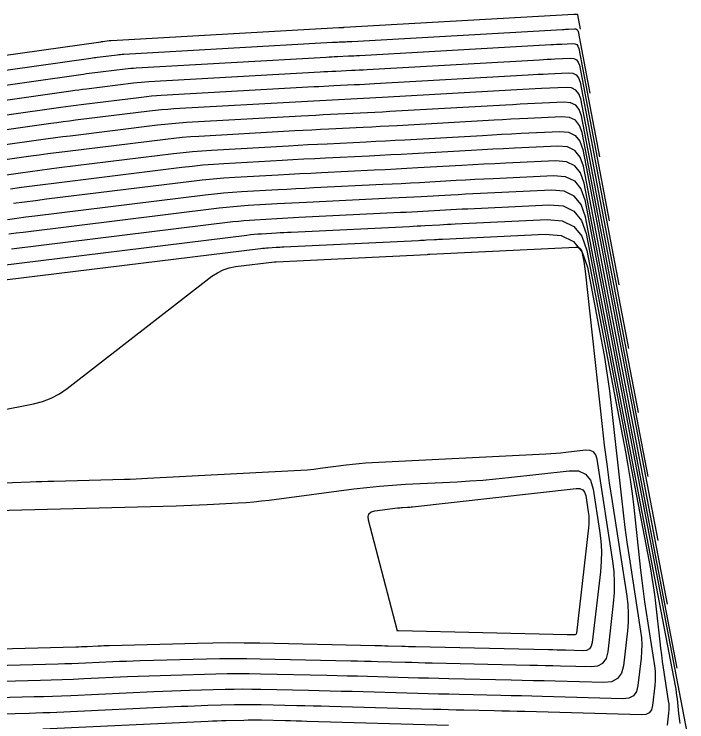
# Model space of a CAD drawing. Extents: x 1768942 to 1774819, y 723037 to 732099.
# Drawn here: x 1770898.1 to 1770962.1, y 731407.5 to 731474.9 of the extents above; entities that cross this region are included whole.
import ezdxf

# ---------------------------------------------------------------- set-up
doc = ezdxf.new("R2010")
doc.units = 0
doc.layers.add('R_Contours', color=7, linetype='Continuous')

msp = doc.modelspace()

# ---------------------------------------------------------------- linework, layer by layer
at = {"layer": 'R_Contours'}
for points in [[(1770889.438, 731469.825), (1770906.394, 731472.234), (1770906.444, 731472.241), (1770906.494, 731472.248), (1770906.543, 731472.254), (1770906.593, 731472.26), (1770907.184, 731472.333), (1770907.233, 731472.339), (1770907.281, 731472.344), (1770907.33, 731472.347), (1770907.379, 731472.351), (1770929.042, 731473.577), (1770929.084, 731473.579), (1770929.126, 731473.582), (1770929.168, 731473.584), (1770929.21, 731473.586), (1770929.378, 731473.594), (1770929.42, 731473.596), (1770929.462, 731473.598), (1770929.504, 731473.6), (1770929.546, 731473.603), (1770951.381, 731474.839), (1770951.415, 731474.841), (1770951.448, 731474.843), (1770951.482, 731474.845), (1770951.516, 731474.846), (1770951.65, 731474.853), (1770951.68, 731474.85), (1770951.704, 731474.839), (1770951.72, 731474.819), (1770951.73, 731474.79), (1770951.991, 731473.429)], [(1770884.289, 731467.67), (1770905.44, 731470.676), (1770905.598, 731470.698), (1770905.756, 731470.719), (1770905.915, 731470.74), (1770906.073, 731470.76), (1770907.951, 731470.991), (1770908.105, 731471.009), (1770908.26, 731471.024), (1770908.415, 731471.037), (1770908.57, 731471.047), (1770928.441, 731472.172), (1770928.594, 731472.18), (1770928.746, 731472.188), (1770928.898, 731472.196), (1770929.05, 731472.204), (1770929.659, 731472.233), (1770929.811, 731472.241), (1770929.963, 731472.249), (1770930.115, 731472.257), (1770930.268, 731472.265), (1770950.297, 731473.4), (1770950.441, 731473.408), (1770950.585, 731473.415), (1770950.729, 731473.423), (1770950.873, 731473.43), (1770951.45, 731473.458), (1770951.58, 731473.446), (1770951.68, 731473.398), (1770951.751, 731473.312), (1770951.793, 731473.189), (1770952.913, 731467.348)], [(1770885.235, 731466.382), (1770904.486, 731469.118), (1770904.752, 731469.155), (1770905.019, 731469.191), (1770905.286, 731469.226), (1770905.553, 731469.259), (1770908.717, 731469.649), (1770908.978, 731469.679), (1770909.239, 731469.705), (1770909.5, 731469.726), (1770909.762, 731469.743), (1770927.841, 731470.766), (1770928.103, 731470.781), (1770928.365, 731470.795), (1770928.628, 731470.809), (1770928.89, 731470.822), (1770929.939, 731470.873), (1770930.202, 731470.886), (1770930.464, 731470.899), (1770930.726, 731470.913), (1770930.989, 731470.928), (1770949.213, 731471.96), (1770949.467, 731471.974), (1770949.722, 731471.988), (1770949.977, 731472.001), (1770950.231, 731472.013), (1770951.25, 731472.063), (1770951.479, 731472.043), (1770951.656, 731471.956), (1770951.782, 731471.804), (1770951.856, 731471.587), (1770953.836, 731461.268)], [(1770886.181, 731465.094), (1770903.531, 731467.56), (1770903.906, 731467.612), (1770904.282, 731467.663), (1770904.657, 731467.712), (1770905.033, 731467.759), (1770909.484, 731468.307), (1770909.85, 731468.349), (1770910.217, 731468.385), (1770910.585, 731468.415), (1770910.953, 731468.439), (1770927.24, 731469.361), (1770927.612, 731469.382), (1770927.985, 731469.402), (1770928.357, 731469.421), (1770928.73, 731469.44), (1770930.22, 731469.512), (1770930.592, 731469.53), (1770930.965, 731469.55), (1770931.337, 731469.57), (1770931.71, 731469.59), (1770948.129, 731470.52), (1770948.494, 731470.54), (1770948.859, 731470.56), (1770949.224, 731470.579), (1770949.589, 731470.597), (1770951.05, 731470.668), (1770951.379, 731470.639), (1770951.633, 731470.515), (1770951.813, 731470.297), (1770951.919, 731469.985), (1770954.758, 731455.188)], [(1770887.127, 731463.806), (1770902.577, 731466.001), (1770903.061, 731466.069), (1770903.544, 731466.134), (1770904.028, 731466.197), (1770904.512, 731466.258), (1770910.251, 731466.965), (1770910.723, 731467.02), (1770911.196, 731467.066), (1770911.67, 731467.105), (1770912.144, 731467.135), (1770926.639, 731467.956), (1770927.122, 731467.983), (1770927.604, 731468.009), (1770928.087, 731468.034), (1770928.57, 731468.057), (1770930.5, 731468.151), (1770930.983, 731468.175), (1770931.466, 731468.2), (1770931.948, 731468.226), (1770932.431, 731468.253), (1770947.044, 731469.08), (1770947.52, 731469.107), (1770947.996, 731469.132), (1770948.471, 731469.157), (1770948.947, 731469.18), (1770950.851, 731469.273), (1770951.278, 731469.235), (1770951.609, 731469.074), (1770951.844, 731468.79), (1770951.982, 731468.384), (1770955.681, 731449.107)], [(1770956.603, 731443.027), (1770952.045, 731466.782), (1770951.875, 731467.283), (1770951.586, 731467.632), (1770951.178, 731467.831), (1770950.651, 731467.878), (1770948.305, 731467.764), (1770947.719, 731467.735), (1770947.133, 731467.705), (1770946.546, 731467.673), (1770945.96, 731467.641), (1770933.152, 731466.915), (1770932.559, 731466.882), (1770931.967, 731466.85), (1770931.374, 731466.82), (1770930.781, 731466.791), (1770928.41, 731466.675), (1770927.817, 731466.646), (1770927.224, 731466.615), (1770926.631, 731466.584), (1770926.039, 731466.551), (1770913.336, 731465.832), (1770912.755, 731465.794), (1770912.175, 731465.747), (1770911.596, 731465.69), (1770911.017, 731465.623), (1770903.992, 731464.758), (1770903.399, 731464.683), (1770902.807, 731464.606), (1770902.215, 731464.526), (1770901.623, 731464.443), (1770888.073, 731462.518)], [(1770957.525, 731436.947), (1770952.108, 731465.18), (1770951.906, 731465.776), (1770951.562, 731466.191), (1770951.077, 731466.427), (1770950.451, 731466.483), (1770947.663, 731466.347), (1770946.966, 731466.313), (1770946.269, 731466.277), (1770945.573, 731466.24), (1770944.876, 731466.201), (1770933.873, 731465.578), (1770933.17, 731465.539), (1770932.467, 731465.501), (1770931.764, 731465.465), (1770931.061, 731465.43), (1770928.249, 731465.293), (1770927.546, 731465.258), (1770926.844, 731465.222), (1770926.141, 731465.185), (1770925.438, 731465.145), (1770914.527, 731464.528), (1770913.84, 731464.483), (1770913.154, 731464.427), (1770912.468, 731464.36), (1770911.784, 731464.281), (1770903.472, 731463.257), (1770902.77, 731463.169), (1770902.069, 731463.078), (1770901.369, 731462.983), (1770900.669, 731462.885), (1770889.019, 731461.23)], [(1770958.448, 731430.866), (1770952.171, 731463.579), (1770951.936, 731464.268), (1770951.538, 731464.75), (1770950.977, 731465.023), (1770950.251, 731465.088), (1770947.021, 731464.931), (1770946.214, 731464.891), (1770945.406, 731464.849), (1770944.599, 731464.806), (1770943.792, 731464.761), (1770934.594, 731464.24), (1770933.781, 731464.195), (1770932.968, 731464.151), (1770932.155, 731464.109), (1770931.342, 731464.069), (1770928.089, 731463.911), (1770927.276, 731463.871), (1770926.463, 731463.829), (1770925.65, 731463.785), (1770924.837, 731463.74), (1770915.718, 731463.224), (1770914.925, 731463.172), (1770914.132, 731463.108), (1770913.341, 731463.03), (1770912.551, 731462.939), (1770902.952, 731461.756), (1770902.142, 731461.655), (1770901.332, 731461.549), (1770900.523, 731461.44), (1770899.715, 731461.327), (1770889.965, 731459.942)], [(1770890.911, 731458.654), (1770898.76, 731459.769), (1770899.677, 731459.897), (1770900.595, 731460.021), (1770901.513, 731460.141), (1770902.431, 731460.256), (1770913.317, 731461.597), (1770914.214, 731461.7), (1770915.111, 731461.788), (1770916.01, 731461.862), (1770916.91, 731461.92), (1770924.237, 731462.335), (1770925.16, 731462.386), (1770926.083, 731462.436), (1770927.006, 731462.483), (1770927.929, 731462.529), (1770931.623, 731462.708), (1770932.546, 731462.754), (1770933.469, 731462.802), (1770934.392, 731462.851), (1770935.315, 731462.903), (1770942.708, 731463.321), (1770943.625, 731463.372), (1770944.543, 731463.422), (1770945.461, 731463.469), (1770946.379, 731463.514), (1770950.051, 731463.693), (1770950.876, 731463.619), (1770951.515, 731463.309), (1770951.967, 731462.761), (1770952.234, 731461.977), (1770959.37, 731424.786)], [(1770960.292, 731418.706), (1770952.297, 731460.375), (1770951.998, 731461.254), (1770951.491, 731461.867), (1770950.776, 731462.215), (1770949.851, 731462.298), (1770945.737, 731462.098), (1770944.708, 731462.047), (1770943.68, 731461.994), (1770942.652, 731461.939), (1770941.623, 731461.882), (1770936.036, 731461.565), (1770935.003, 731461.508), (1770933.97, 731461.452), (1770932.936, 731461.399), (1770931.903, 731461.348), (1770927.769, 731461.147), (1770926.736, 731461.096), (1770925.702, 731461.042), (1770924.669, 731460.987), (1770923.636, 731460.93), (1770918.101, 731460.616), (1770917.095, 731460.551), (1770916.09, 731460.469), (1770915.086, 731460.371), (1770914.084, 731460.256), (1770901.911, 731458.755), (1770900.884, 731458.626), (1770899.857, 731458.493), (1770898.832, 731458.354), (1770897.806, 731458.211)], [(1770961.215, 731412.625), (1770952.36, 731458.774), (1770952.029, 731459.747), (1770951.468, 731460.426), (1770950.675, 731460.811), (1770949.651, 731460.903), (1770944.904, 731460.672), (1770943.86, 731460.62), (1770942.817, 731460.567), (1770941.773, 731460.511), (1770940.73, 731460.453), (1770936.557, 731460.216), (1770935.514, 731460.158), (1770934.471, 731460.102), (1770933.427, 731460.049), (1770932.384, 731459.997), (1770927.387, 731459.754), (1770926.354, 731459.703), (1770925.322, 731459.65), (1770924.29, 731459.594), (1770923.257, 731459.537), (1770919.129, 731459.303), (1770918.098, 731459.236), (1770917.068, 731459.152), (1770916.04, 731459.051), (1770915.013, 731458.934), (1770901.214, 731457.233), (1770900.167, 731457.101), (1770899.12, 731456.965), (1770898.074, 731456.824)], [(1770897.521, 731455.323), (1770898.382, 731455.439), (1770899.244, 731455.552), (1770900.106, 731455.66), (1770916.329, 731457.659), (1770917.187, 731457.758), (1770918.046, 731457.842), (1770918.906, 731457.912), (1770919.768, 731457.968), (1770923.217, 731458.163), (1770924.079, 731458.211), (1770924.941, 731458.258), (1770925.804, 731458.302), (1770926.666, 731458.345), (1770933.226, 731458.663), (1770934.099, 731458.707), (1770934.972, 731458.752), (1770935.844, 731458.798), (1770936.717, 731458.847), (1770940.208, 731459.045), (1770941.081, 731459.093), (1770941.954, 731459.14), (1770942.827, 731459.185), (1770943.7, 731459.228), (1770949.452, 731459.508), (1770950.575, 731459.407), (1770951.444, 731458.985), (1770952.06, 731458.239), (1770952.423, 731457.172), (1770962.137, 731406.545)], [(1770961.512, 731407.371), (1770961.477, 731407.606), (1770961.445, 731407.841), (1770961.415, 731408.076), (1770961.388, 731408.311), (1770961.236, 731409.702), (1770961.199, 731410.012), (1770961.156, 731410.32), (1770961.106, 731410.628), (1770961.05, 731410.935), (1770952.486, 731455.57), (1770952.091, 731456.732), (1770951.42, 731457.543), (1770950.474, 731458.004), (1770949.252, 731458.113), (1770942.495, 731457.785), (1770941.793, 731457.75), (1770941.09, 731457.713), (1770940.388, 731457.676), (1770939.686, 731457.637), (1770936.877, 731457.478), (1770936.175, 731457.439), (1770935.472, 731457.401), (1770934.77, 731457.365), (1770934.068, 731457.33), (1770925.946, 731456.936), (1770925.253, 731456.901), (1770924.561, 731456.865), (1770923.868, 731456.828), (1770923.176, 731456.79), (1770920.407, 731456.633), (1770919.715, 731456.588), (1770919.024, 731456.532), (1770918.334, 731456.464), (1770917.645, 731456.385), (1770898.998, 731454.087), (1770898.321, 731454.002), (1770897.645, 731453.914)], [(1770897.89, 731452.514), (1770918.962, 731455.111), (1770919.481, 731455.171), (1770920.002, 731455.222), (1770920.523, 731455.264), (1770921.045, 731455.298), (1770923.135, 731455.416), (1770923.658, 731455.445), (1770924.18, 731455.473), (1770924.703, 731455.5), (1770925.226, 731455.526), (1770934.91, 731455.996), (1770935.441, 731456.023), (1770935.973, 731456.05), (1770936.505, 731456.079), (1770937.037, 731456.108), (1770939.164, 731456.229), (1770939.695, 731456.258), (1770940.227, 731456.287), (1770940.759, 731456.314), (1770941.291, 731456.341), (1770949.052, 731456.718), (1770950.374, 731456.6), (1770951.397, 731456.102), (1770952.122, 731455.225), (1770952.548, 731453.969), (1770958.668, 731422.077), (1770958.815, 731421.265), (1770958.946, 731420.45), (1770959.061, 731419.633), (1770959.159, 731418.814), (1770959.561, 731415.137), (1770959.633, 731414.514), (1770959.712, 731413.892), (1770959.797, 731413.271), (1770959.89, 731412.651), (1770960.375, 731409.509), (1770960.41, 731409.221), (1770960.426, 731408.932), (1770960.421, 731408.643), (1770960.398, 731408.354), (1770960.265, 731407.196)], [(1770896.782, 731450.941), (1770920.278, 731453.837), (1770920.628, 731453.877), (1770920.98, 731453.911), (1770921.332, 731453.94), (1770921.684, 731453.963), (1770923.094, 731454.043), (1770923.447, 731454.062), (1770923.8, 731454.081), (1770924.153, 731454.099), (1770924.505, 731454.117), (1770935.752, 731454.663), (1770936.113, 731454.681), (1770936.474, 731454.7), (1770936.835, 731454.719), (1770937.197, 731454.739), (1770938.642, 731454.821), (1770939.003, 731454.841), (1770939.364, 731454.86), (1770939.725, 731454.879), (1770940.087, 731454.897), (1770948.852, 731455.323), (1770950.273, 731455.196), (1770951.373, 731454.661), (1770952.153, 731453.718), (1770952.611, 731452.367), (1770956.286, 731433.218), (1770956.525, 731431.901), (1770956.737, 731430.58), (1770956.923, 731429.255), (1770957.082, 731427.926), (1770957.735, 731421.962), (1770957.851, 731420.952), (1770957.978, 731419.943), (1770958.117, 731418.936), (1770958.267, 731417.93), (1770959.055, 731412.834), (1770959.111, 731412.367), (1770959.136, 731411.899), (1770959.13, 731411.43), (1770959.092, 731410.961), (1770958.877, 731409.083), (1770958.771, 731408.674), (1770958.56, 731408.386), (1770958.244, 731408.218), (1770957.824, 731408.171), (1770946.726, 731408.485), (1770946, 731408.505), (1770945.273, 731408.524), (1770944.547, 731408.542), (1770943.82, 731408.558), (1770940.914, 731408.623), (1770940.187, 731408.64), (1770939.461, 731408.658), (1770938.734, 731408.677), (1770938.008, 731408.697), (1770928.143, 731408.975), (1770927.365, 731408.996), (1770926.587, 731409.016), (1770925.81, 731409.035), (1770925.032, 731409.053), (1770921.635, 731409.128), (1770921, 731409.138), (1770920.366, 731409.14), (1770919.732, 731409.135), (1770919.097, 731409.122), (1770916.56, 731409.055), (1770915.926, 731409.036), (1770915.292, 731409.015), (1770914.658, 731408.99), (1770914.024, 731408.962), (1770902.194, 731408.416), (1770901.536, 731408.387), (1770900.877, 731408.361), (1770900.219, 731408.339), (1770899.56, 731408.32), (1770891.618, 731408.11)], [(1770895.674, 731449.368), (1770921.594, 731452.562), (1770921.776, 731452.583), (1770921.958, 731452.601), (1770922.14, 731452.616), (1770922.323, 731452.628), (1770923.054, 731452.669), (1770923.237, 731452.679), (1770923.419, 731452.689), (1770923.602, 731452.699), (1770923.785, 731452.708), (1770936.594, 731453.33), (1770936.784, 731453.339), (1770936.975, 731453.349), (1770937.166, 731453.359), (1770937.357, 731453.37), (1770938.119, 731453.413), (1770938.31, 731453.424), (1770938.501, 731453.434), (1770938.692, 731453.444), (1770938.882, 731453.453), (1770948.652, 731453.928), (1770950.173, 731453.792), (1770951.35, 731453.219), (1770952.184, 731452.211), (1770952.674, 731450.765), (1770953.96, 731444.064), (1770954.264, 731442.39), (1770954.534, 731440.711), (1770954.77, 731439.027), (1770954.972, 731437.337), (1770955.908, 731428.788), (1770956.069, 731427.39), (1770956.245, 731425.995), (1770956.437, 731424.601), (1770956.644, 731423.21), (1770957.734, 731416.159), (1770957.812, 731415.513), (1770957.847, 731414.866), (1770957.838, 731414.218), (1770957.785, 731413.568), (1770957.488, 731410.971), (1770957.341, 731410.405), (1770957.05, 731410.006), (1770956.613, 731409.774), (1770956.032, 731409.709), (1770948.374, 731409.925), (1770947.388, 731409.952), (1770946.402, 731409.978), (1770945.415, 731410.002), (1770944.429, 731410.025), (1770940.484, 731410.113), (1770939.498, 731410.136), (1770938.512, 731410.16), (1770937.526, 731410.186), (1770936.54, 731410.213), (1770930.287, 731410.389), (1770929.25, 731410.417), (1770928.212, 731410.444), (1770927.174, 731410.469), (1770926.136, 731410.493), (1770921.602, 731410.593), (1770920.756, 731410.607), (1770919.909, 731410.61), (1770919.062, 731410.603), (1770918.216, 731410.586), (1770914.83, 731410.496), (1770913.984, 731410.471), (1770913.138, 731410.442), (1770912.291, 731410.409), (1770911.446, 731410.372), (1770903.525, 731410.006), (1770902.659, 731409.969), (1770901.794, 731409.935), (1770900.928, 731409.906), (1770900.062, 731409.881), (1770889.621, 731409.605)], [(1770882.995, 731434.415), (1770899.978, 731437.785), (1770900.846, 731438.009), (1770901.671, 731438.327), (1770902.453, 731438.74), (1770903.192, 731439.248), (1770916.964, 731449.91), (1770917.476, 731450.255), (1770918.02, 731450.524), (1770918.595, 731450.716), (1770919.201, 731450.831), (1770922.91, 731451.288), (1770922.923, 731451.29), (1770922.936, 731451.291), (1770922.948, 731451.292), (1770922.961, 731451.293), (1770923.026, 731451.296), (1770923.052, 731451.298), (1770923.065, 731451.298), (1770937.436, 731451.996), (1770937.476, 731451.998), (1770937.516, 731452), (1770937.597, 731452.005), (1770937.638, 731452.007), (1770937.678, 731452.009), (1770951.586, 731452.685), (1770951.798, 731452.666), (1770951.962, 731452.586), (1770952.078, 731452.446), (1770952.146, 731452.245), (1770952.324, 731451.317), (1770952.366, 731451.085), (1770952.404, 731450.852), (1770952.436, 731450.619), (1770952.464, 731450.385), (1770954.082, 731435.613), (1770954.287, 731433.828), (1770954.512, 731432.046), (1770954.757, 731430.266), (1770955.022, 731428.489), (1770956.414, 731419.485), (1770956.514, 731418.659), (1770956.558, 731417.832), (1770956.546, 731417.005), (1770956.479, 731416.176), (1770956.099, 731412.858), (1770955.912, 731412.135), (1770955.539, 731411.625), (1770954.982, 731411.329), (1770954.24, 731411.246), (1770949.625, 731411.376), (1770948.577, 731411.405), (1770947.53, 731411.433), (1770946.483, 731411.458), (1770945.435, 731411.483), (1770939.495, 731411.615), (1770938.529, 731411.638), (1770937.564, 731411.661), (1770936.598, 731411.686), (1770935.632, 731411.713), (1770931.768, 731411.822), (1770930.802, 731411.848), (1770929.836, 731411.873), (1770928.87, 731411.897), (1770927.904, 731411.919), (1770921.57, 731412.059), (1770920.511, 731412.076), (1770919.452, 731412.08), (1770918.393, 731412.071), (1770917.335, 731412.049), (1770913.052, 731411.935), (1770912.018, 731411.905), (1770910.983, 731411.87), (1770909.949, 731411.83), (1770908.915, 731411.785), (1770904.778, 731411.594), (1770903.744, 731411.548), (1770902.71, 731411.508), (1770901.675, 731411.473), (1770900.64, 731411.443), (1770887.444, 731411.095)], [(1770884.27, 731412.558), (1770902.325, 731413.035), (1770902.975, 731413.054), (1770903.626, 731413.076), (1770904.276, 731413.101), (1770904.927, 731413.13), (1770907.528, 731413.25), (1770908.178, 731413.278), (1770908.828, 731413.304), (1770909.479, 731413.326), (1770910.129, 731413.345), (1770916.453, 731413.513), (1770917.724, 731413.539), (1770918.995, 731413.549), (1770920.266, 731413.545), (1770921.537, 731413.524), (1770930.172, 731413.333), (1770930.817, 731413.319), (1770931.461, 731413.303), (1770932.105, 731413.286), (1770932.749, 731413.269), (1770935.326, 731413.196), (1770935.971, 731413.178), (1770936.615, 731413.162), (1770937.259, 731413.146), (1770937.904, 731413.131), (1770947.203, 731412.923), (1770947.931, 731412.906), (1770948.658, 731412.888), (1770949.386, 731412.869), (1770950.114, 731412.849), (1770953.024, 731412.767), (1770953.671, 731412.84), (1770954.157, 731413.098), (1770954.481, 731413.542), (1770954.645, 731414.172), (1770955.173, 731418.783), (1770955.254, 731419.792), (1770955.268, 731420.799), (1770955.215, 731421.805), (1770955.093, 731422.81), (1770953.593, 731432.517), (1770953.47, 731432.921), (1770953.248, 731433.195), (1770952.925, 731433.337), (1770952.503, 731433.35), (1770950.615, 731433.136), (1770950.143, 731433.087), (1770949.67, 731433.045), (1770949.196, 731433.01), (1770948.722, 731432.983), (1770932.199, 731432.164), (1770931.579, 731432.127), (1770930.96, 731432.077), (1770930.343, 731432.015), (1770929.727, 731431.94), (1770927.264, 731431.615), (1770926.647, 731431.54), (1770926.03, 731431.478), (1770925.411, 731431.427), (1770924.792, 731431.388), (1770910.838, 731430.66), (1770910.287, 731430.633), (1770909.736, 731430.61), (1770909.184, 731430.59), (1770908.633, 731430.574), (1770901.924, 731430.4), (1770901.358, 731430.385), (1770900.791, 731430.368), (1770900.225, 731430.349), (1770899.659, 731430.329), (1770886.202, 731429.825)], [(1770896.412, 731427.634), (1770913.541, 731428.078), (1770914.282, 731428.099), (1770915.023, 731428.126), (1770915.764, 731428.157), (1770916.504, 731428.193), (1770919.466, 731428.348), (1770920.206, 731428.394), (1770920.944, 731428.454), (1770921.681, 731428.529), (1770922.417, 731428.619), (1770930.46, 731429.679), (1770931.681, 731429.827), (1770932.905, 731429.95), (1770934.13, 731430.048), (1770935.358, 731430.122), (1770940.275, 731430.366), (1770941.504, 731430.436), (1770942.731, 731430.526), (1770943.956, 731430.635), (1770945.18, 731430.764), (1770950.944, 731431.414), (1770951.829, 731431.389), (1770952.504, 731431.09), (1770952.97, 731430.517), (1770953.226, 731429.67), (1770953.834, 731425.736), (1770953.953, 731424.752), (1770954.006, 731423.767), (1770953.992, 731422.78), (1770953.912, 731421.792), (1770953.142, 731415.064), (1770953.05, 731414.711), (1770952.868, 731414.462), (1770952.596, 731414.317), (1770952.233, 731414.276), (1770950.602, 731414.322), (1770950.195, 731414.334), (1770949.787, 731414.344), (1770949.379, 731414.354), (1770948.971, 731414.364), (1770936.312, 731414.647), (1770935.989, 731414.654), (1770935.666, 731414.662), (1770935.344, 731414.67), (1770935.021, 731414.679), (1770933.731, 731414.716), (1770933.408, 731414.724), (1770933.085, 731414.733), (1770932.763, 731414.741), (1770932.44, 731414.748), (1770921.504, 731414.99), (1770920.021, 731415.013), (1770918.538, 731415.019), (1770917.055, 731415.007), (1770915.572, 731414.976), (1770907.207, 731414.754), (1770906.94, 731414.746), (1770906.674, 731414.737), (1770906.407, 731414.727), (1770906.141, 731414.715), (1770905.075, 731414.666), (1770904.809, 731414.654), (1770904.542, 731414.644), (1770904.276, 731414.635), (1770904.009, 731414.627), (1770881.095, 731414.022)], [(1770939.475, 731407.181), (1770925.998, 731407.56), (1770925.48, 731407.575), (1770924.963, 731407.588), (1770924.445, 731407.601), (1770923.928, 731407.612), (1770921.667, 731407.662), (1770921.245, 731407.669), (1770920.823, 731407.671), (1770920.401, 731407.667), (1770919.979, 731407.659), (1770918.291, 731407.614), (1770917.869, 731407.601), (1770917.447, 731407.587), (1770917.025, 731407.571), (1770916.603, 731407.552), (1770900.864, 731406.825)]]:
    msp.add_lwpolyline(points, dxfattribs=at)
msp.add_lwpolyline([(1770934.724, 731427.881), (1770934.842, 731427.893), (1770934.961, 731427.903), (1770935.081, 731427.91), (1770935.558, 731427.933), (1770935.677, 731427.94), (1770935.796, 731427.949), (1770935.915, 731427.96), (1770936.034, 731427.972), (1770951.622, 731429.731), (1770951.969, 731429.721), (1770952.233, 731429.604), (1770952.416, 731429.38), (1770952.516, 731429.048), (1770952.754, 731427.507), (1770952.801, 731427.121), (1770952.821, 731426.735), (1770952.816, 731426.349), (1770952.785, 731425.962), (1770951.639, 731415.955), (1770951.619, 731415.879), (1770951.58, 731415.825), (1770951.521, 731415.794), (1770951.443, 731415.785), (1770951.091, 731415.795), (1770951.003, 731415.798), (1770950.915, 731415.8), (1770950.827, 731415.802), (1770950.739, 731415.804), (1770934.72, 731416.162), (1770934.708, 731416.163), (1770934.557, 731416.166), (1770934.548, 731416.167), (1770934.543, 731416.171), (1770934.544, 731416.177), (1770934.549, 731416.185), (1770934.582, 731416.222), (1770934.589, 731416.231), (1770934.593, 731416.241), (1770934.594, 731416.252), (1770934.593, 731416.264), (1770931.848, 731426.696), (1770931.808, 731427.044), (1770931.894, 731427.308), (1770932.106, 731427.487), (1770932.443, 731427.582), (1770934.605, 731427.867)], close=True, dxfattribs=at)

doc.saveas('drawing.dxf')
